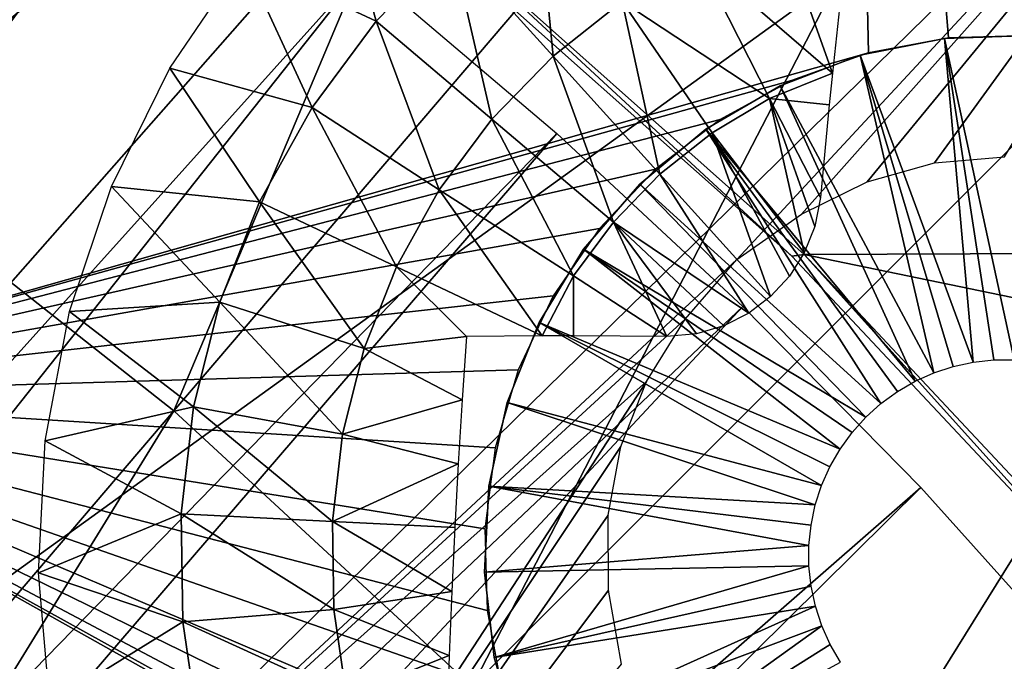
# Model space of a CAD drawing. Header units: millimetres. Extents: x -30.2 to 30.2, y -30.2 to 30.2.
# Tile 254 of 279: x 10.8 to 14.1, y 12.4 to 14.5. Entities that reach past the tile are written whole.
import ezdxf

# ---------------------------------------------------------------- set-up
doc = ezdxf.new("R2010")
doc.units = ezdxf.units.MM
doc.header["$LTSCALE"] = 52.148148
for name, color, linetype in [('1', 7, 'CONTINUOUS'), ('106', 7, 'CONTINUOUS'), ('112', 7, 'CONTINUOUS'), ('117', 7, 'CONTINUOUS'), ('180', 7, 'CONTINUOUS'), ('206', 7, 'CONTINUOUS'), ('296', 7, 'CONTINUOUS'), ('346', 7, 'CONTINUOUS'), ('347', 7, 'CONTINUOUS'), ('349', 7, 'CONTINUOUS'), ('72', 7, 'CONTINUOUS'), ('74', 7, 'CONTINUOUS'), ('82', 7, 'CONTINUOUS')]:
    doc.layers.add(name, color=color, linetype=linetype)

msp = doc.modelspace()

# ---------------------------------------------------------------- linework, layer by layer
at = {"layer": '1', "color": 251, "linetype": 'Continuous', "true_color": 0x4c4c4c}
for points in [[(12.1186, 19.7757, 6.367), (9.0902, 14.8338, 6.644), (10.226, 14.0749, 6.644), (12.1186, 19.7757, 6.367)], [(13.6328, 18.764, 6.367), (12.1186, 19.7757, 6.367), (10.226, 14.0749, 6.644), (13.6328, 18.764, 6.367)], [(13.6328, 18.764, 6.367), (10.226, 14.0749, 6.644), (11.2988, 13.2291, 6.644), (13.6328, 18.764, 6.367)], [(15.063, 17.6365, 6.367), (13.6328, 18.764, 6.367), (11.2988, 13.2291, 6.644), (15.063, 17.6365, 6.367)], [(15.063, 17.6365, 6.367), (11.2988, 13.2291, 6.644), (12.3019, 12.3019, 6.644), (15.063, 17.6365, 6.367)], [(16.4003, 16.4003, 6.367), (15.063, 17.6365, 6.367), (12.3019, 12.3019, 6.644), (16.4003, 16.4003, 6.367)], [(16.4003, 16.4003, 6.367), (12.3019, 12.3019, 6.644), (13.2291, 11.2988, 6.644), (16.4003, 16.4003, 6.367)], [(17.6365, 15.063, 6.367), (16.4003, 16.4003, 6.367), (13.2291, 11.2988, 6.644), (17.6365, 15.063, 6.367)], [(17.6365, 15.063, 6.367), (13.2291, 11.2988, 6.644), (14.0749, 10.226, 6.644), (17.6365, 15.063, 6.367)], [(18.764, 13.6328, 6.367), (17.6365, 15.063, 6.367), (14.0749, 10.226, 6.644), (18.764, 13.6328, 6.367)], [(10.226, 14.0749, 6.644), (7.5324, 8.8193, 6.8418), (11.2988, 13.2291, 6.644), (10.226, 14.0749, 6.644)], [(18.764, 13.6328, 6.367), (14.0749, 10.226, 6.644), (14.8338, 9.0902, 6.644), (18.764, 13.6328, 6.367)], [(7.5324, 8.8193, 6.8418), (8.2012, 8.2012, 6.8418), (11.2988, 13.2291, 6.644), (7.5324, 8.8193, 6.8418)], [(11.2988, 13.2291, 6.644), (8.2012, 8.2012, 6.8418), (12.3019, 12.3019, 6.644), (11.2988, 13.2291, 6.644)]]:
    msp.add_3dface(points, dxfattribs=at)
at = {"layer": '106', "color": 251, "linetype": 'Continuous', "true_color": 0x4c4c4c}
for points in [[(10.8457, 20.2619, -122.7), (6.1256, 12.9138, -131.4064), (10.0025, 20.6911, -122.7), (10.8457, 20.2619, -122.7)], [(6.7519, 12.5977, -131.4064), (6.1256, 12.9138, -131.4064), (10.8457, 20.2619, -122.7), (6.7519, 12.5977, -131.4064)], [(11.6705, 19.7983, -122.7), (6.7519, 12.5977, -131.4064), (10.8457, 20.2619, -122.7), (11.6705, 19.7983, -122.7)], [(7.3619, 12.2512, -131.4064), (6.7519, 12.5977, -131.4064), (11.6705, 19.7983, -122.7), (7.3619, 12.2512, -131.4064)], [(12.4756, 19.3011, -122.7), (7.3619, 12.2512, -131.4064), (11.6705, 19.7983, -122.7), (12.4756, 19.3011, -122.7)], [(8.5864, 13.398, -129.7829), (7.3619, 12.2512, -131.4064), (12.4756, 19.3011, -122.7), (8.5864, 13.398, -129.7829)]]:
    msp.add_3dface(points, dxfattribs=at)
at = {"layer": '112', "color": 251, "linetype": 'Continuous', "true_color": 0x4c4c4c}
for points in [[(13.3362, -2.5725, -131.7), (5.9544, 5.3424, -131.7), (-0.6319, 13.5701, -131.7), (13.3362, -2.5725, -131.7)], [(13.4485, -1.9183, -131.7), (13.3362, -2.5725, -131.7), (-0.6319, 13.5701, -131.7), (13.4485, -1.9183, -131.7)], [(0.6768, 13.5679, -131.7), (13.4485, -1.9183, -131.7), (-0.6319, 13.5701, -131.7), (0.6768, 13.5679, -131.7)], [(13.5711, -0.6036, -131.7), (13.4485, -1.9183, -131.7), (0.6768, 13.5679, -131.7), (13.5711, -0.6036, -131.7)], [(1.9947, 13.4364, -131.7), (13.5711, -0.6036, -131.7), (0.6768, 13.5679, -131.7), (1.9947, 13.4364, -131.7)], [(13.563, 0.7327, -131.7), (13.5711, -0.6036, -131.7), (1.9947, 13.4364, -131.7), (13.563, 0.7327, -131.7)], [(3.2919, 13.1801, -131.7), (13.563, 0.7327, -131.7), (1.9947, 13.4364, -131.7), (3.2919, 13.1801, -131.7)], [(13.4273, 2.0581, -131.7), (13.563, 0.7327, -131.7), (3.2919, 13.1801, -131.7), (13.4273, 2.0581, -131.7)], [(4.5421, 12.8019, -131.7), (13.4273, 2.0581, -131.7), (3.2919, 13.1801, -131.7), (4.5421, 12.8019, -131.7)], [(13.1663, 3.3439, -131.7), (13.4273, 2.0581, -131.7), (4.5421, 12.8019, -131.7), (13.1663, 3.3439, -131.7)], [(5.7701, 12.2926, -131.7), (13.1663, 3.3439, -131.7), (4.5421, 12.8019, -131.7), (5.7701, 12.2926, -131.7)]]:
    msp.add_3dface(points, dxfattribs=at)
at = {"layer": '117', "color": 251, "linetype": 'Continuous', "true_color": 0x4c4c4c}
for points in [[(8.5864, 13.398, -129.7829), (12.4756, 19.3011, -122.7), (12.2526, 18.9601, -122.9477), (8.5864, 13.398, -129.7829)], [(12.171, 18.8353, -123.027), (8.5864, 13.398, -129.7829), (12.2526, 18.9601, -122.9477), (12.171, 18.8353, -123.027)], [(12.0812, 18.697, -123.0764), (8.5864, 13.398, -129.7829), (12.171, 18.8353, -123.027), (12.0812, 18.697, -123.0764)], [(11.9826, 18.5449, -123.0965), (8.5864, 13.398, -129.7829), (12.0812, 18.697, -123.0764), (11.9826, 18.5449, -123.0965)], [(8.6663, 13.4142, -123.0965), (8.5864, 13.398, -129.7829), (11.9826, 18.5449, -123.0965), (8.6663, 13.4142, -123.0965)]]:
    msp.add_3dface(points, dxfattribs=at)
at = {"layer": '180', "color": 251, "linetype": 'Continuous', "true_color": 0x4c4c4c}
for points in [[(3.8392, 12.466, -129.9), (3.2192, 12.6421, -129.9), (12.7585, 2.7237, -129.9), (3.8392, 12.466, -129.9)], [(12.7585, 2.7237, -129.9), (3.2192, 12.6421, -129.9), (7.8659, 7.1692, -129.9), (12.7585, 2.7237, -129.9)], [(4.457, 12.2566, -129.9), (3.8392, 12.466, -129.9), (12.7585, 2.7237, -129.9), (4.457, 12.2566, -129.9)]]:
    msp.add_3dface(points, dxfattribs=at)
at = {"layer": '206', "color": 251, "linetype": 'Continuous', "true_color": 0x4c4c4c}
for points in [[(12.2962, 18.1819, -121.7), (10.7499, 19.1346, -121.7), (6.0529, 12.605, -121.7), (12.2962, 18.1819, -121.7)], [(6.0557, 12.5336, -121.7), (12.2962, 18.1819, -121.7), (6.0529, 12.605, -121.7), (6.0557, 12.5336, -121.7)], [(6.0761, 12.459, -121.7), (12.2962, 18.1819, -121.7), (6.0557, 12.5336, -121.7), (6.0761, 12.459, -121.7)], [(6.1096, 12.3961, -121.7), (12.2962, 18.1819, -121.7), (6.0761, 12.459, -121.7), (6.1096, 12.3961, -121.7)], [(6.1562, 12.3458, -121.7), (12.2962, 18.1819, -121.7), (6.1096, 12.3961, -121.7), (6.1562, 12.3458, -121.7)], [(6.2163, 12.3063, -121.7), (12.2962, 18.1819, -121.7), (6.1562, 12.3458, -121.7), (6.2163, 12.3063, -121.7)], [(6.2163, 12.3063, -121.7), (7.3299, 11.6757, -121.7), (12.2962, 18.1819, -121.7), (6.2163, 12.3063, -121.7)], [(12.2962, 18.1819, -121.7), (7.3299, 11.6757, -121.7), (13.7689, 17.0874, -121.7), (12.2962, 18.1819, -121.7)], [(7.3299, 11.6757, -121.7), (8.3678, 10.9571, -121.7), (13.7689, 17.0874, -121.7), (7.3299, 11.6757, -121.7)], [(13.7689, 17.0874, -121.7), (8.3678, 10.9571, -121.7), (15.1618, 15.862, -121.7), (13.7689, 17.0874, -121.7)], [(8.3678, 10.9571, -121.7), (9.331, 10.1495, -121.7), (15.1618, 15.862, -121.7), (8.3678, 10.9571, -121.7)], [(15.1618, 15.862, -121.7), (9.331, 10.1495, -121.7), (13.1928, 13.7386, -121.7), (15.1618, 15.862, -121.7)], [(15.1618, 15.862, -121.7), (13.1928, 13.7386, -121.7), (13.4097, 13.8911, -121.7), (15.1618, 15.862, -121.7)], [(13.6313, 13.9995, -121.7), (15.1618, 15.862, -121.7), (13.4097, 13.8911, -121.7), (13.6313, 13.9995, -121.7)], [(13.8576, 14.0639, -121.7), (15.1618, 15.862, -121.7), (13.6313, 13.9995, -121.7), (13.8576, 14.0639, -121.7)], [(14.0926, 14.0834, -121.7), (15.1618, 15.862, -121.7), (13.8576, 14.0639, -121.7), (14.0926, 14.0834, -121.7)], [(13.1928, 13.7386, -121.7), (9.331, 10.1495, -121.7), (13.0193, 13.5381, -121.7), (13.1928, 13.7386, -121.7)], [(13.0193, 13.5381, -121.7), (9.331, 10.1495, -121.7), (12.8892, 13.3285, -121.7), (13.0193, 13.5381, -121.7)], [(9.331, 10.1495, -121.7), (10.2252, 9.2465, -121.7), (12.8892, 13.3285, -121.7), (9.331, 10.1495, -121.7)], [(12.8892, 13.3285, -121.7), (10.2252, 9.2465, -121.7), (12.8025, 13.1098, -121.7), (12.8892, 13.3285, -121.7)], [(11.7409, 7.227, -121.7), (12.3518, 6.1223, -121.7), (17.596, 13.1216, -121.7), (11.7409, 7.227, -121.7)], [(11.7409, 7.227, -121.7), (17.596, 13.1216, -121.7), (14.9921, 11.7489, -121.7), (11.7409, 7.227, -121.7)], [(17.596, 13.1216, -121.7), (12.3518, 6.1223, -121.7), (18.6128, 11.6294, -121.7), (17.596, 13.1216, -121.7)], [(12.8025, 13.1098, -121.7), (10.2252, 9.2465, -121.7), (12.7595, 12.878, -121.7), (12.8025, 13.1098, -121.7)], [(12.7595, 12.878, -121.7), (10.2252, 9.2465, -121.7), (12.761, 12.6266, -121.7), (12.7595, 12.878, -121.7)], [(12.761, 12.6266, -121.7), (10.2252, 9.2465, -121.7), (12.8047, 12.3773, -121.7), (12.761, 12.6266, -121.7)]]:
    msp.add_3dface(points, dxfattribs=at)
at = {"layer": '296', "color": 25, "linetype": 'Continuous', "true_color": 0x996633}
for points in [[(14.3227, 19.6931, -123.2), (21.0299, 12.276, -123.2), (13.5342, 18.98, -123.2), (14.3227, 19.6931, -123.2)], [(13.6355, 14.433, -123.2), (9.5619, 13.281, -123.2), (13.5342, 18.98, -123.2), (13.6355, 14.433, -123.2)], [(13.9052, 14.4837, -123.2), (13.6355, 14.433, -123.2), (13.5342, 18.98, -123.2), (13.9052, 14.4837, -123.2)], [(14.1796, 14.4916, -123.2), (13.9052, 14.4837, -123.2), (13.5342, 18.98, -123.2), (14.1796, 14.4916, -123.2)], [(14.4518, 14.4564, -123.2), (14.1796, 14.4916, -123.2), (13.5342, 18.98, -123.2), (14.4518, 14.4564, -123.2)], [(14.7151, 14.3792, -123.2), (14.4518, 14.4564, -123.2), (13.5342, 18.98, -123.2), (14.7151, 14.3792, -123.2)], [(21.0299, 12.276, -123.2), (14.7151, 14.3792, -123.2), (13.5342, 18.98, -123.2), (21.0299, 12.276, -123.2)], [(13.6355, 14.433, -123.2), (13.377, 14.3408, -123.2), (9.5619, 13.281, -123.2), (13.6355, 14.433, -123.2)], [(13.377, 14.3408, -123.2), (13.1361, 14.2093, -123.2), (9.5619, 13.281, -123.2), (13.377, 14.3408, -123.2)], [(13.1361, 14.2093, -123.2), (12.9187, 14.0417, -123.2), (9.5619, 13.281, -123.2), (13.1361, 14.2093, -123.2)], [(12.9187, 14.0417, -123.2), (12.7302, 13.8422, -123.2), (9.5619, 13.281, -123.2), (12.9187, 14.0417, -123.2)], [(12.7302, 13.8422, -123.2), (12.5752, 13.6157, -123.2), (9.5619, 13.281, -123.2), (12.7302, 13.8422, -123.2)], [(12.5752, 13.6157, -123.2), (12.4575, 13.3678, -123.2), (9.5619, 13.281, -123.2), (12.5752, 13.6157, -123.2)], [(12.4575, 13.3678, -123.2), (12.3801, 13.1045, -123.2), (9.5619, 13.281, -123.2), (12.4575, 13.3678, -123.2)], [(12.9952, 11.3804, -123.2), (13.2218, 11.2257, -123.2), (9.5619, 13.281, -123.2), (12.9952, 11.3804, -123.2)], [(9.5619, 13.281, -123.2), (13.2218, 11.2257, -123.2), (14.1728, 8.1821, -123.2), (9.5619, 13.281, -123.2)], [(12.795, 11.5694, -123.2), (12.9952, 11.3804, -123.2), (9.5619, 13.281, -123.2), (12.795, 11.5694, -123.2)], [(12.6266, 11.7878, -123.2), (12.795, 11.5694, -123.2), (9.5619, 13.281, -123.2), (12.6266, 11.7878, -123.2)], [(12.4948, 12.0296, -123.2), (12.6266, 11.7878, -123.2), (9.5619, 13.281, -123.2), (12.4948, 12.0296, -123.2)], [(12.4028, 12.2882, -123.2), (12.4948, 12.0296, -123.2), (9.5619, 13.281, -123.2), (12.4028, 12.2882, -123.2)], [(12.3523, 12.558, -123.2), (12.4028, 12.2882, -123.2), (9.5619, 13.281, -123.2), (12.3523, 12.558, -123.2)], [(12.3447, 12.8323, -123.2), (12.3523, 12.558, -123.2), (9.5619, 13.281, -123.2), (12.3447, 12.8323, -123.2)], [(12.3801, 13.1045, -123.2), (12.3447, 12.8323, -123.2), (9.5619, 13.281, -123.2), (12.3801, 13.1045, -123.2)]]:
    msp.add_3dface(points, dxfattribs=at)
at = {"layer": '346', "linetype": 'Continuous'}
for points in [[(13.608, 14.4253, -116.7), (13.8914, 14.4821, -116.7), (13.608, 14.4253, -123.2), (13.608, 14.4253, -116.7)], [(13.608, 14.4253, -123.2), (13.8914, 14.4821, -116.7), (13.8914, 14.4821, -123.2), (13.608, 14.4253, -123.2)], [(14.1803, 14.4915, -116.7), (14.1803, 14.4915, -123.2), (13.8914, 14.4821, -123.2), (14.1803, 14.4915, -116.7)], [(13.8914, 14.4821, -116.7), (14.1803, 14.4915, -116.7), (13.8914, 14.4821, -123.2), (13.8914, 14.4821, -116.7)], [(13.3379, 14.3227, -116.7), (13.608, 14.4253, -116.7), (13.3379, 14.3227, -123.2), (13.3379, 14.3227, -116.7)], [(13.3379, 14.3227, -123.2), (13.608, 14.4253, -116.7), (13.608, 14.4253, -123.2), (13.3379, 14.3227, -123.2)], [(13.0883, 14.1769, -116.7), (13.3379, 14.3227, -116.7), (13.0883, 14.1769, -123.2), (13.0883, 14.1769, -116.7)], [(13.0883, 14.1769, -123.2), (13.3379, 14.3227, -116.7), (13.3379, 14.3227, -123.2), (13.0883, 14.1769, -123.2)], [(12.8661, 13.9921, -116.7), (13.0883, 14.1769, -116.7), (12.8661, 13.9921, -123.2), (12.8661, 13.9921, -116.7)], [(12.8661, 13.9921, -123.2), (13.0883, 14.1769, -116.7), (13.0883, 14.1769, -123.2), (12.8661, 13.9921, -123.2)], [(12.6773, 13.7732, -116.7), (12.8661, 13.9921, -116.7), (12.6773, 13.7732, -123.2), (12.6773, 13.7732, -116.7)], [(12.6773, 13.7732, -123.2), (12.8661, 13.9921, -116.7), (12.8661, 13.9921, -123.2), (12.6773, 13.7732, -123.2)], [(12.5272, 13.5262, -116.7), (12.6773, 13.7732, -116.7), (12.5272, 13.5262, -123.2), (12.5272, 13.5262, -116.7)], [(12.5272, 13.5262, -123.2), (12.6773, 13.7732, -116.7), (12.6773, 13.7732, -123.2), (12.5272, 13.5262, -123.2)], [(12.4197, 13.2579, -116.7), (12.5272, 13.5262, -116.7), (12.4197, 13.2579, -123.2), (12.4197, 13.2579, -116.7)], [(12.4197, 13.2579, -123.2), (12.5272, 13.5262, -116.7), (12.5272, 13.5262, -123.2), (12.4197, 13.2579, -123.2)], [(12.3579, 12.9756, -116.7), (12.4197, 13.2579, -116.7), (12.3579, 12.9756, -123.2), (12.3579, 12.9756, -116.7)], [(12.3579, 12.9756, -123.2), (12.4197, 13.2579, -116.7), (12.4197, 13.2579, -123.2), (12.3579, 12.9756, -123.2)], [(12.3434, 12.6869, -116.7), (12.3579, 12.9756, -116.7), (12.3434, 12.6869, -123.2), (12.3434, 12.6869, -116.7)], [(12.3434, 12.6869, -123.2), (12.3579, 12.9756, -116.7), (12.3579, 12.9756, -123.2), (12.3434, 12.6869, -123.2)], [(12.3766, 12.3998, -116.7), (12.3434, 12.6869, -116.7), (12.3766, 12.3998, -123.2), (12.3766, 12.3998, -116.7)], [(12.3766, 12.3998, -123.2), (12.3434, 12.6869, -116.7), (12.3434, 12.6869, -123.2), (12.3766, 12.3998, -123.2)], [(12.4566, 12.1221, -116.7), (12.3766, 12.3998, -116.7), (12.4566, 12.1221, -123.2), (12.4566, 12.1221, -116.7)], [(12.4566, 12.1221, -123.2), (12.3766, 12.3998, -116.7), (12.3766, 12.3998, -123.2), (12.4566, 12.1221, -123.2)]]:
    msp.add_3dface(points, dxfattribs=at)
at = {"layer": '347', "linetype": 'Continuous'}
for points in [[(13.8914, 14.4821, -116.7), (13.608, 14.4253, -116.7), (13.9882, 13.3935, -113.7), (13.8914, 14.4821, -116.7)], [(14.1803, 14.4915, -116.7), (13.8914, 14.4821, -116.7), (14.1255, 13.401, -113.7), (14.1803, 14.4915, -116.7)], [(14.1255, 13.401, -113.7), (13.8914, 14.4821, -116.7), (14.0567, 13.4008, -113.7), (14.1255, 13.401, -113.7)], [(14.0567, 13.4008, -113.7), (13.8914, 14.4821, -116.7), (13.9882, 13.3935, -113.7), (14.0567, 13.4008, -113.7)], [(13.608, 14.4253, -116.7), (13.3379, 14.3227, -116.7), (13.8554, 13.3576, -113.7), (13.608, 14.4253, -116.7)], [(13.9882, 13.3935, -113.7), (13.608, 14.4253, -116.7), (13.9208, 13.379, -113.7), (13.9882, 13.3935, -113.7)], [(13.9208, 13.379, -113.7), (13.608, 14.4253, -116.7), (13.8554, 13.3576, -113.7), (13.9208, 13.379, -113.7)], [(13.3379, 14.3227, -116.7), (13.0883, 14.1769, -116.7), (13.7925, 13.3295, -113.7), (13.3379, 14.3227, -116.7)], [(13.8554, 13.3576, -113.7), (13.3379, 14.3227, -116.7), (13.7925, 13.3295, -113.7), (13.8554, 13.3576, -113.7)], [(13.0883, 14.1769, -116.7), (12.8661, 13.9921, -116.7), (13.6773, 13.2543, -113.7), (13.0883, 14.1769, -116.7)], [(13.7925, 13.3295, -113.7), (13.0883, 14.1769, -116.7), (13.7329, 13.2949, -113.7), (13.7925, 13.3295, -113.7)], [(13.7329, 13.2949, -113.7), (13.0883, 14.1769, -116.7), (13.6773, 13.2543, -113.7), (13.7329, 13.2949, -113.7)], [(12.8661, 13.9921, -116.7), (12.6773, 13.7732, -116.7), (13.6262, 13.2081, -113.7), (12.8661, 13.9921, -116.7)], [(13.6773, 13.2543, -113.7), (12.8661, 13.9921, -116.7), (13.6262, 13.2081, -113.7), (13.6773, 13.2543, -113.7)], [(12.6773, 13.7732, -116.7), (12.5272, 13.5262, -116.7), (13.5398, 13.101, -113.7), (12.6773, 13.7732, -116.7)], [(13.6262, 13.2081, -113.7), (12.6773, 13.7732, -116.7), (13.5802, 13.1568, -113.7), (13.6262, 13.2081, -113.7)], [(13.5802, 13.1568, -113.7), (12.6773, 13.7732, -116.7), (13.5398, 13.101, -113.7), (13.5802, 13.1568, -113.7)], [(12.5272, 13.5262, -116.7), (12.4197, 13.2579, -116.7), (13.4776, 12.9783, -113.7), (12.5272, 13.5262, -116.7)], [(13.5398, 13.101, -113.7), (12.5272, 13.5262, -116.7), (13.5055, 13.0413, -113.7), (13.5398, 13.101, -113.7)], [(13.5055, 13.0413, -113.7), (12.5272, 13.5262, -116.7), (13.4776, 12.9783, -113.7), (13.5055, 13.0413, -113.7)], [(12.4197, 13.2579, -116.7), (12.3579, 12.9756, -116.7), (13.4564, 12.9127, -113.7), (12.4197, 13.2579, -116.7)], [(13.4776, 12.9783, -113.7), (12.4197, 13.2579, -116.7), (13.4564, 12.9127, -113.7), (13.4776, 12.9783, -113.7)], [(12.3579, 12.9756, -116.7), (12.3434, 12.6869, -116.7), (13.4352, 12.7768, -113.7), (12.3579, 12.9756, -116.7)], [(13.4564, 12.9127, -113.7), (12.3579, 12.9756, -116.7), (13.4423, 12.8453, -113.7), (13.4564, 12.9127, -113.7)], [(13.4423, 12.8453, -113.7), (12.3579, 12.9756, -116.7), (13.4352, 12.7768, -113.7), (13.4423, 12.8453, -113.7)], [(13.4352, 12.7768, -113.7), (12.3434, 12.6869, -116.7), (13.4353, 12.7079, -113.7), (13.4352, 12.7768, -113.7)], [(12.3434, 12.6869, -116.7), (12.3766, 12.3998, -116.7), (13.4353, 12.7079, -113.7), (12.3434, 12.6869, -116.7)], [(13.4353, 12.7079, -113.7), (12.3766, 12.3998, -116.7), (13.4427, 12.6394, -113.7), (13.4353, 12.7079, -113.7)], [(13.4427, 12.6394, -113.7), (12.3766, 12.3998, -116.7), (13.4572, 12.572, -113.7), (13.4427, 12.6394, -113.7)], [(12.3766, 12.3998, -116.7), (12.4566, 12.1221, -116.7), (13.4572, 12.572, -113.7), (12.3766, 12.3998, -116.7)], [(13.4572, 12.572, -113.7), (12.4566, 12.1221, -116.7), (13.4786, 12.5066, -113.7), (13.4572, 12.572, -113.7)], [(12.4566, 12.1221, -116.7), (12.5812, 11.8613, -116.7), (13.4786, 12.5066, -113.7), (12.4566, 12.1221, -116.7)], [(13.4786, 12.5066, -113.7), (12.5812, 11.8613, -116.7), (13.5067, 12.4437, -113.7), (13.4786, 12.5066, -113.7)], [(13.5067, 12.4437, -113.7), (12.5812, 11.8613, -116.7), (13.5413, 12.3841, -113.7), (13.5067, 12.4437, -113.7)]]:
    msp.add_3dface(points, dxfattribs=at)
at = {"layer": '349', "linetype": 'Continuous'}
for points in [[(11.5347, 14.7488, -124.7125), (11.8316, 15.0784, -124.7125), (11.9799, 14.5402, -125.0336), (11.5347, 14.7488, -124.7125)], [(11.9799, 14.5402, -125.0336), (11.8316, 15.0784, -124.7125), (12.2325, 14.8006, -125.0336), (11.9799, 14.5402, -125.0336)], [(12.5745, 14.4224, -125.3028), (12.2325, 14.8006, -125.0336), (12.5169, 15.0257, -125.0336), (12.5745, 14.4224, -125.3028)], [(12.8066, 14.6061, -125.3028), (12.5745, 14.4224, -125.3028), (12.5169, 15.0257, -125.0336), (12.8066, 14.6061, -125.3028)], [(13.3324, 14.8755, -125.3028), (13.5142, 14.3647, -125.5184), (13.0607, 14.758, -125.3028), (13.3324, 14.8755, -125.3028)], [(13.5417, 14.6178, -125.4343), (13.5142, 14.3647, -125.5184), (13.3324, 14.8755, -125.3028), (13.5417, 14.6178, -125.4343)], [(12.3684, 14.2099, -125.3028), (11.9799, 14.5402, -125.0336), (12.2325, 14.8006, -125.0336), (12.3684, 14.2099, -125.3028)], [(12.5745, 14.4224, -125.3028), (12.3684, 14.2099, -125.3028), (12.2325, 14.8006, -125.0336), (12.5745, 14.4224, -125.3028)], [(11.2855, 14.3819, -124.7125), (11.5347, 14.7488, -124.7125), (11.7635, 14.2491, -125.0336), (11.2855, 14.3819, -124.7125)], [(11.7635, 14.2491, -125.0336), (11.5347, 14.7488, -124.7125), (11.9799, 14.5402, -125.0336), (11.7635, 14.2491, -125.0336)], [(13.0607, 14.758, -125.3028), (13.3027, 14.2801, -125.5162), (12.8066, 14.6061, -125.3028), (13.0607, 14.758, -125.3028)], [(13.5142, 14.3647, -125.5184), (13.3027, 14.2801, -125.5162), (13.0607, 14.758, -125.3028), (13.5142, 14.3647, -125.5184)], [(12.8066, 14.6061, -125.3028), (12.9338, 14.025, -125.5162), (12.5745, 14.4224, -125.3028), (12.8066, 14.6061, -125.3028)], [(13.1099, 14.1646, -125.5162), (12.9338, 14.025, -125.5162), (12.8066, 14.6061, -125.3028), (13.1099, 14.1646, -125.5162)], [(13.3027, 14.2801, -125.5162), (13.1099, 14.1646, -125.5162), (12.8066, 14.6061, -125.3028), (13.3027, 14.2801, -125.5162)], [(12.1917, 13.9723, -125.3028), (11.7635, 14.2491, -125.0336), (11.9799, 14.5402, -125.0336), (12.1917, 13.9723, -125.3028)], [(12.3684, 14.2099, -125.3028), (12.1917, 13.9723, -125.3028), (11.9799, 14.5402, -125.0336), (12.3684, 14.2099, -125.3028)], [(12.5745, 14.4224, -125.3028), (12.7772, 13.8637, -125.5162), (12.3684, 14.2099, -125.3028), (12.5745, 14.4224, -125.3028)], [(12.9338, 14.025, -125.5162), (12.7772, 13.8637, -125.5162), (12.5745, 14.4224, -125.3028), (12.9338, 14.025, -125.5162)], [(11.0886, 13.9844, -124.7125), (11.2855, 14.3819, -124.7125), (11.5869, 13.9322, -125.0336), (11.0886, 13.9844, -124.7125)], [(11.5869, 13.9322, -125.0336), (11.2855, 14.3819, -124.7125), (11.7635, 14.2491, -125.0336), (11.5869, 13.9322, -125.0336)], [(13.3027, 14.2801, -125.5162), (13.5142, 14.3647, -125.5184), (13.5034, 14.2591, -125.5494), (13.3027, 14.2801, -125.5162)], [(13.1099, 14.1646, -125.5162), (13.3027, 14.2801, -125.5162), (13.4193, 13.7604, -125.6605), (13.1099, 14.1646, -125.5162)], [(13.4193, 13.7604, -125.6605), (13.3027, 14.2801, -125.5162), (13.4552, 13.8495, -125.647), (13.4193, 13.7604, -125.6605)], [(13.4552, 13.8495, -125.647), (13.3027, 14.2801, -125.5162), (13.4739, 13.9469, -125.6278), (13.4552, 13.8495, -125.647)], [(13.4739, 13.9469, -125.6278), (13.3027, 14.2801, -125.5162), (13.5034, 14.2591, -125.5494), (13.4739, 13.9469, -125.6278)], [(12.0476, 13.7137, -125.3028), (11.5869, 13.9322, -125.0336), (11.7635, 14.2491, -125.0336), (12.0476, 13.7137, -125.3028)], [(12.1917, 13.9723, -125.3028), (12.0476, 13.7137, -125.3028), (11.7635, 14.2491, -125.0336), (12.1917, 13.9723, -125.3028)], [(12.3684, 14.2099, -125.3028), (12.643, 13.6835, -125.5162), (12.1917, 13.9723, -125.3028), (12.3684, 14.2099, -125.3028)], [(12.7772, 13.8637, -125.5162), (12.643, 13.6835, -125.5162), (12.3684, 14.2099, -125.3028), (12.7772, 13.8637, -125.5162)], [(12.9338, 14.025, -125.5162), (13.1099, 14.1646, -125.5162), (13.3064, 13.6139, -125.6711), (12.9338, 14.025, -125.5162)], [(13.3064, 13.6139, -125.6711), (13.1099, 14.1646, -125.5162), (13.3693, 13.6819, -125.6685), (13.3064, 13.6139, -125.6711)], [(13.3693, 13.6819, -125.6685), (13.1099, 14.1646, -125.5162), (13.4193, 13.7604, -125.6605), (13.3693, 13.6819, -125.6685)], [(12.7772, 13.8637, -125.5162), (12.9338, 14.025, -125.5162), (13.2325, 13.5579, -125.6685), (12.7772, 13.8637, -125.5162)], [(13.2325, 13.5579, -125.6685), (12.9338, 14.025, -125.5162), (13.3064, 13.6139, -125.6711), (13.2325, 13.5579, -125.6685)], [(10.9476, 13.5638, -124.7125), (11.0886, 13.9844, -124.7125), (11.4533, 13.595, -125.0336), (10.9476, 13.5638, -124.7125)], [(11.4533, 13.595, -125.0336), (11.0886, 13.9844, -124.7125), (11.5869, 13.9322, -125.0336), (11.4533, 13.595, -125.0336)], [(12.1917, 13.9723, -125.3028), (12.5376, 13.4816, -125.5184), (12.0476, 13.7137, -125.3028), (12.1917, 13.9723, -125.3028)], [(12.643, 13.6835, -125.5162), (12.5376, 13.4816, -125.5184), (12.1917, 13.9723, -125.3028), (12.643, 13.6835, -125.5162)], [(11.9385, 13.4385, -125.3028), (11.4533, 13.595, -125.0336), (11.5869, 13.9322, -125.0336), (11.9385, 13.4385, -125.3028)], [(12.0476, 13.7137, -125.3028), (11.9385, 13.4385, -125.3028), (11.5869, 13.9322, -125.0336), (12.0476, 13.7137, -125.3028)], [(12.643, 13.6835, -125.5162), (12.7772, 13.8637, -125.5162), (12.9574, 13.4798, -125.6278), (12.643, 13.6835, -125.5162)], [(12.9574, 13.4798, -125.6278), (12.7772, 13.8637, -125.5162), (13.0569, 13.4888, -125.6471), (12.9574, 13.4798, -125.6278)], [(13.0569, 13.4888, -125.6471), (12.7772, 13.8637, -125.5162), (13.1494, 13.5158, -125.6607), (13.0569, 13.4888, -125.6471)], [(13.1494, 13.5158, -125.6607), (12.7772, 13.8637, -125.5162), (13.2325, 13.5579, -125.6685), (13.1494, 13.5158, -125.6607)], [(12.0476, 13.7137, -125.3028), (12.283, 13.4796, -125.4343), (11.9385, 13.4385, -125.3028), (12.0476, 13.7137, -125.3028)], [(12.5376, 13.4816, -125.5184), (12.283, 13.4796, -125.4343), (12.0476, 13.7137, -125.3028), (12.5376, 13.4816, -125.5184)], [(12.5376, 13.4816, -125.5184), (12.643, 13.6835, -125.5162), (12.6436, 13.4818, -125.5494), (12.5376, 13.4816, -125.5184)], [(12.643, 13.6835, -125.5162), (12.9574, 13.4798, -125.6278), (12.6436, 13.4818, -125.5494), (12.643, 13.6835, -125.5162)], [(11.3647, 13.2432, -125.0336), (10.9476, 13.5638, -124.7125), (11.4533, 13.595, -125.0336), (11.3647, 13.2432, -125.0336)], [(11.8663, 13.1514, -125.3028), (11.3647, 13.2432, -125.0336), (11.4533, 13.595, -125.0336), (11.8663, 13.1514, -125.3028)], [(11.9385, 13.4385, -125.3028), (11.8663, 13.1514, -125.3028), (11.4533, 13.595, -125.0336), (11.9385, 13.4385, -125.3028)], [(10.8653, 13.128, -124.7125), (10.9476, 13.5638, -124.7125), (11.3647, 13.2432, -125.0336), (10.8653, 13.128, -124.7125)], [(12.283, 13.4796, -125.4343), (12.2685, 13.2659, -125.4557), (11.9385, 13.4385, -125.3028), (12.283, 13.4796, -125.4343)], [(11.9385, 13.4385, -125.3028), (12.2685, 13.2659, -125.4557), (11.8663, 13.1514, -125.3028), (11.9385, 13.4385, -125.3028)], [(12.2685, 13.2659, -125.4557), (12.2555, 13.0514, -125.4686), (11.8663, 13.1514, -125.3028), (12.2685, 13.2659, -125.4557)], [(11.3229, 12.8829, -125.0336), (10.8653, 13.128, -124.7125), (11.3647, 13.2432, -125.0336), (11.3229, 12.8829, -125.0336)], [(11.8321, 12.8573, -125.3028), (11.3229, 12.8829, -125.0336), (11.3647, 13.2432, -125.0336), (11.8321, 12.8573, -125.3028)], [(11.8663, 13.1514, -125.3028), (11.8321, 12.8573, -125.3028), (11.3647, 13.2432, -125.0336), (11.8663, 13.1514, -125.3028)], [(11.8663, 13.1514, -125.3028), (12.2555, 13.0514, -125.4686), (11.8321, 12.8573, -125.3028), (11.8663, 13.1514, -125.3028)], [(10.843, 12.685, -124.7125), (10.8653, 13.128, -124.7125), (11.3229, 12.8829, -125.0336), (10.843, 12.685, -124.7125)], [(12.2555, 13.0514, -125.4686), (12.2439, 12.8366, -125.4729), (11.8321, 12.8573, -125.3028), (12.2555, 13.0514, -125.4686)], [(11.3284, 12.5202, -125.0336), (10.843, 12.685, -124.7125), (11.3229, 12.8829, -125.0336), (11.3284, 12.5202, -125.0336)], [(11.8321, 12.8573, -125.3028), (11.8366, 12.5613, -125.3028), (11.3229, 12.8829, -125.0336), (11.8321, 12.8573, -125.3028)], [(11.8366, 12.5613, -125.3028), (11.3284, 12.5202, -125.0336), (11.3229, 12.8829, -125.0336), (11.8366, 12.5613, -125.3028)], [(12.2439, 12.8366, -125.4729), (12.2339, 12.6217, -125.4686), (11.8321, 12.8573, -125.3028), (12.2439, 12.8366, -125.4729)], [(11.8321, 12.8573, -125.3028), (12.2339, 12.6217, -125.4686), (11.8366, 12.5613, -125.3028), (11.8321, 12.8573, -125.3028)], [(10.8813, 12.243, -124.7125), (10.843, 12.685, -124.7125), (11.3284, 12.5202, -125.0336), (10.8813, 12.243, -124.7125)], [(12.2339, 12.6217, -125.4686), (12.2253, 12.407, -125.4557), (11.8366, 12.5613, -125.3028), (12.2339, 12.6217, -125.4686)], [(11.8366, 12.5613, -125.3028), (11.8797, 12.2684, -125.3028), (11.3284, 12.5202, -125.0336), (11.8366, 12.5613, -125.3028)], [(11.8366, 12.5613, -125.3028), (12.2253, 12.407, -125.4557), (11.8797, 12.2684, -125.3028), (11.8366, 12.5613, -125.3028)], [(11.3812, 12.1614, -125.0336), (10.8813, 12.243, -124.7125), (11.3284, 12.5202, -125.0336), (11.3812, 12.1614, -125.0336)], [(11.8797, 12.2684, -125.3028), (11.3812, 12.1614, -125.0336), (11.3284, 12.5202, -125.0336), (11.8797, 12.2684, -125.3028)], [(12.2253, 12.407, -125.4557), (12.2184, 12.193, -125.4343), (11.8797, 12.2684, -125.3028), (12.2253, 12.407, -125.4557)]]:
    msp.add_3dface(points, dxfattribs=at)
at = {"layer": '72', "color": 251, "linetype": 'Continuous', "true_color": 0x4c4c4c}
for points in [[(10.5625, 15.7306, -28.6883), (11.2609, 15.2385, -28.6883), (5.9219, 8.8004, -24.9299), (10.5625, 15.7306, -28.6883)], [(5.9219, 8.8004, -24.9299), (11.2609, 15.2385, -28.6883), (6.3458, 8.4998, -24.9299), (5.9219, 8.8004, -24.9299)], [(11.2609, 15.2385, -28.6883), (11.9363, 14.7154, -28.6883), (6.3458, 8.4998, -24.9299), (11.2609, 15.2385, -28.6883)], [(6.3458, 8.4998, -24.9299), (11.9363, 14.7154, -28.6883), (6.7543, 8.1789, -24.9299), (6.3458, 8.4998, -24.9299)], [(11.9363, 14.7154, -28.6883), (12.5875, 14.1624, -28.6883), (6.7543, 8.1789, -24.9299), (11.9363, 14.7154, -28.6883)], [(6.7543, 8.1789, -24.9299), (12.5875, 14.1624, -28.6883), (7.1467, 7.8384, -24.9299), (6.7543, 8.1789, -24.9299)], [(12.5875, 14.1624, -28.6883), (13.2131, 13.5806, -28.6883), (7.1467, 7.8384, -24.9299), (12.5875, 14.1624, -28.6883)], [(7.1467, 7.8384, -24.9299), (13.2131, 13.5806, -28.6883), (7.522, 7.479, -24.9299), (7.1467, 7.8384, -24.9299)], [(13.2131, 13.5806, -28.6883), (13.8118, 12.9712, -28.6883), (7.522, 7.479, -24.9299), (13.2131, 13.5806, -28.6883)], [(7.522, 7.479, -24.9299), (13.8118, 12.9712, -28.6883), (7.8792, 7.1017, -24.9299), (7.522, 7.479, -24.9299)], [(13.8118, 12.9712, -28.6883), (14.3825, 12.3354, -28.6883), (7.8792, 7.1017, -24.9299), (13.8118, 12.9712, -28.6883)]]:
    msp.add_3dface(points, dxfattribs=at)
at = {"layer": '74', "color": 251, "linetype": 'Continuous', "true_color": 0x4c4c4c}
for points in [[(13.3773, 13.7493, -29.039), (12.0846, 14.8982, -29.039), (12.1244, 14.9091, -30), (13.3773, 13.7493, -29.039)], [(13.4195, 13.7547, -30), (13.3773, 13.7493, -29.039), (12.1244, 14.9091, -30), (13.4195, 13.7547, -30)], [(14.5612, 12.4887, -29.039), (13.3773, 13.7493, -29.039), (13.4195, 13.7547, -30), (14.5612, 12.4887, -29.039)], [(14.6055, 12.4884, -30), (14.5612, 12.4887, -29.039), (13.4195, 13.7547, -30), (14.6055, 12.4884, -30)]]:
    msp.add_3dface(points, dxfattribs=at)
at = {"layer": '82', "color": 251, "linetype": 'Continuous', "true_color": 0x4c4c4c}
for points in [[(20.4011, 13.7832, -30), (12.1244, 14.9091, -30), (19.2245, 15.382, -30), (20.4011, 13.7832, -30)], [(13.4195, 13.7547, -30), (12.1244, 14.9091, -30), (20.4011, 13.7832, -30), (13.4195, 13.7547, -30)], [(21.4429, 12.099, -30), (13.4195, 13.7547, -30), (20.4011, 13.7832, -30), (21.4429, 12.099, -30)], [(14.6055, 12.4884, -30), (13.4195, 13.7547, -30), (21.4429, 12.099, -30), (14.6055, 12.4884, -30)]]:
    msp.add_3dface(points, dxfattribs=at)

doc.saveas('drawing.dxf')
